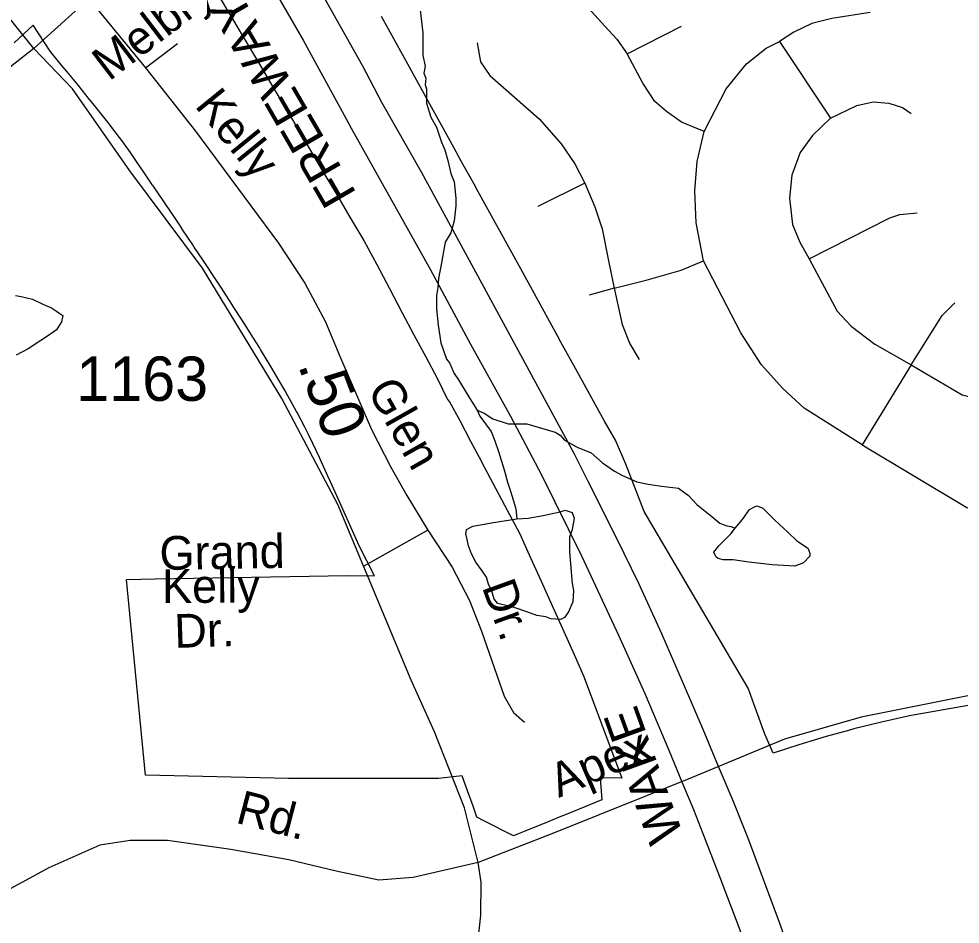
# Model space of a CAD drawing. Extents: x 2001466 to 2224147, y 644118 to 847247.
# Drawn here: x 2031746 to 2034401, y 717442 to 719993 of the extents above; entities that cross this region are included whole.
import ezdxf

# ---------------------------------------------------------------- set-up
doc = ezdxf.new("R2010")
doc.units = 0
for name, color, linetype in [('Exist Boundary Political City Limit New', 7, 'Continuous'), ('Exist Hydrographic Misc Water Feature', 7, 'Continuous'), ('Exist Road Non-System Type 51', 7, 'Continuous'), ('Exist Road Non-System Type 51 Label', 7, 'Continuous'), ('Exist Road Secondary Mileage Hundredths English Label', 7, 'Continuous'), ('Exist Road Secondary Type 51 Attributed', 7, 'Continuous'), ('Exist Road Secondary Type 51 Label', 7, 'Continuous'), ('Exist Road Secondary Type 51 Number Label', 7, 'Continuous'), ('Map Preparation Boundary City Limit Buffer Line', 7, 'Continuous'), ('Prop Road Primary Interstate Projected', 7, 'Continuous'), ('Prop Road Primary Interstate Projected Label', 7, 'Continuous')]:
    doc.layers.add(name, color=color, linetype=linetype)

msp = doc.modelspace()

# ---------------------------------------------------------------- linework, layer by layer
at = {"layer": 'Exist Boundary Political City Limit New'}
for points in [[(2032280.5, 720109.1), (2032373.6, 719951.9), (2032422.2, 719869.8), (2032458.2, 719808.9), (2032494.2, 719748.1), (2032530.2, 719687.4), (2032566.1, 719626.8), (2032602.1, 719566), (2032640.8, 719500.8), (2032680.1, 719434.3), (2032719.4, 719368.2), (2032755.6, 719300.6), (2032791.6, 719232.9), (2032827.8, 719165), (2032860.6, 719103.1), (2032893.6, 719041.1), (2032926.6, 718979.1), (2032955.1, 718920.6), (2032961, 718913.9), (2032989.5, 718860.8), (2033020.1, 718803.1), (2033050.9, 718745.4), (2033052.2, 718742.8), (2033083.4, 718684.3), (2033116.2, 718622.4), (2033151.5, 718556.2), (2033159, 718542.1), (2033185.8, 718482.6), (2033218.9, 718408.9), (2033252.1, 718335), (2033283, 718266.3), (2033312, 718202.1), (2033339, 718142.1), (2033340.8, 718137.4), (2033389.5, 718006.2), (2033446.4, 717853.5)], [(2034470.8, 718067), (2034273.5, 718031.6), (2034257.8, 718028.6), (2034179, 718011.3), (2034100.6, 717992), (2034085.5, 717987.8), (2034023, 717970.7), (2034000.8, 717963.9), (2033945.8, 717947.3), (2033873.9, 717923.4), (2033849.5, 717977.5), (2033803.1, 718107.1), (2033510.1, 718605.1), (2033457.9, 718738.3), (2033429.2, 718805.5), (2033397.9, 718859), (2033320.6, 718999.1), (2033274.9, 719082.4), (2033265.2, 719099.9), (2033200.1, 719218.1), (2033161.5, 719288.2), (2033098.9, 719402.1), (2033036.1, 719516), (2033033.8, 719520.4), (2033002.4, 719577.3), (2032994.1, 719592.2), (2032973, 719630.4), (2032943, 719684.7), (2032905.2, 719752.9), (2032847.6, 719857.1), (2032768.6, 720000)], [(2033446.4, 717853.5), (2033385.5, 717854.3), (2033385.6, 717853.2), (2033390.6, 717792.1), (2033294.5, 717753.2), (2033269.6, 717743.1), (2033234, 717728.7), (2033171, 717703.1), (2033152.9, 717696), (2033140.8, 717691.2), (2033057.8, 717733.2), (2033038.1, 717743.2), (2033028, 717774.1), (2033011.6, 717817.9), (2032996.1, 717859.8), (2032929.5, 717852.2), (2032507.2, 717852.8), (2032103.8, 717861.6), (2032050.5, 718413.5), (2032131.1, 718414.9), (2032673, 718424.2), (2032749.4, 718423.9), (2032706.5, 718507.7), (2032687.1, 718550.7), (2032656.2, 718619.7), (2032638.5, 718659.1), (2032625.4, 718688.2), (2032618, 718704.7), (2032597.2, 718750.6), (2032594.5, 718756.6), (2032575.9, 718796.4), (2032563.5, 718821.4), (2032553.2, 718842), (2032531.2, 718883.6), (2032529.5, 718886.9), (2032505.1, 718931.1), (2032497.1, 718945.1), (2032479.9, 718974.9), (2032459.6, 719009.1), (2032454.1, 719018.3), (2032428, 719061.3), (2032424.6, 719066.8), (2032401.4, 719103.9), (2032389, 719123.5), (2032374.5, 719146.4), (2032353.1, 719179.8), (2032347.4, 719188.7), (2032316.9, 719235.8), (2032292.5, 719272.6), (2032280, 719291.6), (2032265, 719314.4), (2032241.2, 719350.1), (2032237.1, 719356.2), (2032209.2, 719397.8), (2032202.1, 719408.4), (2032181.4, 719439.4), (2032163, 719466.7), (2032153.4, 719480.9), (2032125.4, 719522.3), (2032123.8, 719524.8), (2032097.2, 719563.8), (2032084.2, 719582.8), (2032068.9, 719605.4), (2032061, 719616.4), (2032044, 719640.2), (2032039.4, 719646.7), (2032008.8, 719687.2), (2032000.8, 719697.4), (2031956, 719753.8), (2031946, 719766.2), (2031914.4, 719805), (2031910.5, 719809.7), (2031882.8, 719843.7), (2031866.1, 719863.8), (2031834.9, 719901.9), (2031787.2, 719975.6), (2031733, 719925.5)]]:
    msp.add_lwpolyline(points, dxfattribs=at)
at = {"layer": 'Exist Hydrographic Misc Water Feature'}
for points in [[(2032877.9, 720017.6), (2032881.8, 719985.6), (2032885.9, 719953.6), (2032885.9, 719925.6), (2032885.9, 719889.6), (2032891.9, 719859.6), (2032888, 719839.6), (2032894.1, 719825.7), (2032892.1, 719807.6), (2032896, 719795.6), (2032896, 719755.6), (2032908.1, 719715.7), (2032924.1, 719687.7), (2032938, 719645.7), (2032948.1, 719623.7), (2032956.1, 719593.7), (2032964.1, 719557.7), (2032974.1, 719533.8), (2032978.2, 719487.7), (2032978.2, 719465.7), (2032974.1, 719423.7), (2032964.3, 719389.8), (2032948.3, 719363.8), (2032938.2, 719305.7), (2032930.2, 719261.8), (2032928.2, 719235.8), (2032924.3, 719213.8), (2032924.3, 719193.7), (2032924.3, 719175.7), (2032928.4, 719129.8), (2032936.4, 719079.8), (2032952.4, 719033.8), (2032960.4, 719023.7), (2032974.3, 718993.8), (2032986.4, 718975.8), (2032994.4, 718961.8), (2033022.5, 718915.8), (2033038.5, 718889.9)], [(2031736.6, 719213.1), (2031752.6, 719211.1), (2031784.6, 719203.1), (2031814.5, 719189.1), (2031838.5, 719179.1), (2031852.5, 719169.1), (2031862.5, 719163.1), (2031870.5, 719157.1), (2031866.6, 719139.1), (2031852.5, 719117.1), (2031832.6, 719103.1), (2031808.6, 719087.1), (2031772.5, 719063.1), (2031738.5, 719045.1)], [(2033038.5, 718889.9), (2033046.5, 718873.9), (2033078.5, 718829.9), (2033088.5, 718803.9), (2033098.6, 718773.9), (2033114.6, 718722), (2033124.4, 718687.9), (2033132.4, 718661.9), (2033140.6, 718637.9), (2033146.6, 718615.9), (2033148.6, 718603.9), (2033150.7, 718584)], [(2033038.5, 718889.9), (2033058.6, 718881.9), (2033082.6, 718865.9), (2033126.5, 718851.9), (2033138.6, 718852), (2033178.6, 718852), (2033226.5, 718838), (2033258.5, 718828), (2033272.5, 718820), (2033284.6, 718806), (2033320.4, 718786.1), (2033360.4, 718770.1), (2033392.4, 718742.1), (2033426.5, 718718.1), (2033448.6, 718706.1), (2033488.6, 718688.1), (2033520.6, 718682.1), (2033558.5, 718676.2), (2033606.5, 718670.2), (2033634.6, 718650.2), (2033658.6, 718624.3), (2033700.4, 718590.3), (2033722.6, 718572.3), (2033732.6, 718568.3), (2033742.4, 718564.3), (2033754.5, 718562.3), (2033766.4, 718558.3)], [(2033150.7, 718584), (2033182.7, 718586), (2033224.7, 718594), (2033272.7, 718604), (2033286.6, 718608.1), (2033306.7, 718602.1), (2033312.7, 718586.1), (2033306.7, 718554.1), (2033298.7, 718532.1), (2033298.7, 718492.1), (2033302.6, 718446.1), (2033306.7, 718402.1), (2033310.8, 718382.1), (2033308.8, 718350.1), (2033296.7, 718322.1), (2033284.8, 718306.1), (2033274.7, 718300.1), (2033246.8, 718302.1), (2033232.7, 718308.1), (2033206.9, 718312), (2033178.8, 718322), (2033142.7, 718334), (2033120.7, 718340), (2033104.7, 718343.9), (2033096.7, 718345.9), (2033086.7, 718357.9), (2033080.7, 718377.9), (2033070.7, 718399.9), (2033064.7, 718419.9), (2033052.9, 718438), (2033034.8, 718462), (2033022.7, 718485.9), (2033014.7, 718507.9), (2033010.6, 718525.9), (2033006.7, 718541.9), (2033008.6, 718553.9), (2033026.6, 718563.9), (2033084.6, 718574), (2033150.7, 718584)], [(2033766.4, 718558.3), (2033786.5, 718582.3), (2033806.4, 718610.3), (2033810.5, 718612.3), (2033820.6, 718618.3), (2033828.6, 718620.4), (2033844.6, 718614.3), (2033878.6, 718580.4), (2033914.5, 718546.4), (2033940.5, 718522.4), (2033964.5, 718506.4), (2033972.5, 718500.4), (2033976.4, 718486.5), (2033976.6, 718478.5), (2033958.6, 718460.5), (2033934.6, 718450.5), (2033870.6, 718454.4), (2033804.6, 718462.4), (2033760.7, 718468.3), (2033732.6, 718468.3), (2033718.7, 718472.3), (2033712.7, 718476.3), (2033706.6, 718490.2), (2033720.7, 718508.3), (2033754.5, 718542.3), (2033766.4, 718558.3)]]:
    msp.add_lwpolyline(points, dxfattribs=at)
at = {"layer": 'Exist Road Non-System Type 51'}
for points in [[(2033210.1, 720181), (2033398.7, 719972.9), (2033432.2, 719935.9), (2033462, 719894.4)], [(2031943.5, 720050), (2031788.7, 719909.3)], [(2031943.5, 720050), (2032103.3, 719854.6)], [(2034146.5, 720010.6), (2034038.9, 719994.1), (2033982.5, 719980), (2033931.4, 719955.3), (2033890.9, 719928.8)], [(2033462, 719894.4), (2033615.4, 719972)], [(2032103.3, 719854.6), (2032194.2, 719923.7)], [(2033039.1, 719925.1), (2033047.9, 719872.2), (2033074.4, 719833.4), (2033213.6, 719711.7), (2033275.3, 719641.1), (2033314.1, 719584.7), (2033342.3, 719530)], [(2033678.8, 719675.7), (2033740.5, 719795.6), (2033798.7, 719866.2), (2033853.3, 719910.3), (2033890.9, 719928.8)], [(2033890.9, 719928.8), (2034035.4, 719713.6)], [(2033678.8, 719675.7), (2033615.4, 719702.1), (2033573.1, 719732.1), (2033539.6, 719760.3), (2033506.1, 719811.5), (2033462, 719894.4)], [(2032103.3, 719854.6), (2032244.7, 719676.4), (2032478.7, 719361.3), (2032552.7, 719248.5), (2032611.6, 719139), (2032653.7, 719037.8), (2032741.2, 718835.5), (2032795.1, 718729.4), (2032840.5, 718650.2), (2032899.5, 718552.5)], [(2034035.4, 719713.6), (2034109.4, 719748.9), (2034155.3, 719759.5), (2034199.3, 719755.9), (2034238.1, 719743.6), (2034262.8, 719726)], [(2034035.4, 719713.6), (2033984.6, 719663.9), (2033949.4, 719616.2), (2033926.5, 719552.7), (2033919.4, 719487.5), (2033928.2, 719413.4), (2033948.3, 719364), (2033974.8, 719316.4)], [(2033676.9, 719310.9), (2033655.9, 719418.2), (2033652.4, 719508.1), (2033659.4, 719591), (2033678.8, 719675.7)], [(2033342.3, 719530), (2033210.1, 719464.7)], [(2033342.3, 719530), (2033370.5, 719463.3), (2033391.7, 719401.6), (2033409.3, 719311.6), (2033425.2, 719234)], [(2033974.8, 719316.4), (2034202.2, 719432.8), (2034230.4, 719441.6), (2034279.7, 719446.9)], [(2033974.8, 719316.4), (2034054.1, 719169.8), (2034092.9, 719127.5), (2034159.9, 719076.3), (2034262.1, 719018.1)], [(2033425.2, 719234), (2033515.1, 719256.9), (2033613.8, 719285.2), (2033676.9, 719310.9)], [(2034124.6, 718792.3), (2033960.7, 718896.4), (2033900.7, 718951.1), (2033840.8, 719018.1), (2033782.6, 719108.1), (2033676.9, 719310.9)], [(2033425.2, 719234), (2033354.7, 719214.6)], [(2033425.2, 719234), (2033448.1, 719131.7), (2033469.2, 719077), (2033495.7, 719032.9)], [(2034262.1, 719018.1), (2034350.2, 719157.5), (2034385.5, 719192.7)], [(2034262.1, 719018.1), (2034124.6, 718792.3)], [(2034262.1, 719018.1), (2034406.6, 718933.4), (2034427.8, 718928.2), (2034466.6, 718928.2)], [(2034124.6, 718792.3), (2034419.9, 718616.1), (2034515, 718580.8), (2034592.6, 718570.3)], [(2032899.5, 718552.5), (2032718.9, 718450.3)], [(2032899.5, 718552.5), (2032968.3, 718447.9), (2033017.1, 718353.6), (2033050.8, 718267.6), (2033114.7, 718084), (2033141.7, 718038.5), (2033171.9, 718011.6)]]:
    msp.add_lwpolyline(points, dxfattribs=at)
at = {"layer": 'Exist Road Secondary Type 51 Attributed'}
for points in [[(2031788.7, 719909.3), (2031507.9, 720259.3), (2031297.3, 720490.9), (2031251.1, 720553.9), (2031217.4, 720615.5)], [(2031788.7, 719909.3), (2031677.8, 719823.4), (2031574.1, 719735.6), (2031486.3, 719638.2), (2031381, 719443.4), (2031274.9, 719239.1), (2031137.7, 719074.6), (2030971.8, 718878.2), (2030858.5, 718755.3)], [(2033041.9, 717616.1), (2033002.8, 717770.2), (2032918.2, 717984.1), (2032852.8, 718129.4), (2032646.2, 718624.4), (2032488.3, 718922.9), (2032264.1, 719290.1), (2032059.9, 719564.8), (2031897.9, 719796.3), (2031788.7, 719909.3)], [(2033041.9, 717616.1), (2032858.4, 717573.8), (2032761.1, 717565.8), (2032641.4, 717591.4), (2032507.4, 717623.3), (2032344.7, 717652.1), (2032166, 717677.6), (2032060.7, 717677.6), (2031974.5, 717664.8), (2031830.9, 717601), (2031677.8, 717518), (2031505.5, 717457.3), (2031339.5, 717415.8), (2031071.5, 717406.2), (2030448.5, 717419), (2029724.1, 717419), (2029574.2, 717444.5), (2029427.4, 717502), (2029207.2, 717680.8), (2028967.9, 717866), (2028462.6, 718245.8), (2028319, 718362)], [(2038660.9, 717193.3), (2038576.1, 717309.1), (2038516.4, 717366.5), (2038470, 717399.6), (2038397.1, 717430.5), (2037967.9, 717557.9), (2037656, 717692), (2037212.4, 717907.5), (2036931.6, 718035.2), (2036394.8, 718169.4), (2035904.9, 718285.9), (2035688.8, 718329), (2035508.5, 718319.4), (2035286.7, 718271.5), (2034932.5, 718190.1), (2034553.6, 718111.9), (2034121.2, 718025.7), (2033905.8, 717963.4), (2033645, 717854.8), (2033254.1, 717698.4), (2033041.9, 717616.1)], [(2032996, 715727.4), (2032947, 715889.5), (2032927.8, 716009.2), (2032928.2, 716164.9), (2032954.5, 716444.3), (2032974.9, 716714.1), (2033006, 716993.5), (2033028.7, 717276.9), (2033049.5, 717466.9), (2033049.9, 717560.3), (2033041.9, 717616.1)]]:
    msp.add_lwpolyline(points, dxfattribs=at)
at = {"layer": 'Map Preparation Boundary City Limit Buffer Line'}
for points in [[(2032280.5, 720109.1), (2032373.6, 719951.9), (2032422.2, 719869.8), (2032458.2, 719808.9), (2032494.2, 719748.1), (2032530.2, 719687.4), (2032566.1, 719626.8), (2032602.1, 719566), (2032640.8, 719500.8), (2032680.1, 719434.3), (2032719.4, 719368.2), (2032755.6, 719300.6), (2032791.6, 719232.9), (2032827.8, 719165), (2032860.6, 719103.1), (2032893.6, 719041.1), (2032926.6, 718979.1), (2032955.1, 718920.6), (2032961, 718913.9), (2032989.5, 718860.8), (2033020.1, 718803.1), (2033050.9, 718745.4), (2033052.2, 718742.8), (2033083.4, 718684.3), (2033116.2, 718622.4), (2033151.5, 718556.2), (2033159, 718542.1), (2033185.8, 718482.6), (2033218.9, 718408.9), (2033252.1, 718335), (2033283, 718266.3), (2033312, 718202.1), (2033339, 718142.1), (2033340.8, 718137.4), (2033389.5, 718006.2), (2033446.4, 717853.5)], [(2034470.8, 718067), (2034273.5, 718031.6), (2034257.8, 718028.6), (2034179, 718011.3), (2034100.6, 717992), (2034085.5, 717987.8), (2034023, 717970.7), (2034000.8, 717963.9), (2033945.8, 717947.3), (2033873.9, 717923.4), (2033849.5, 717977.5), (2033803.1, 718107.1), (2033510.1, 718605.1), (2033457.9, 718738.3), (2033429.2, 718805.5), (2033397.9, 718859), (2033320.6, 718999.1), (2033274.9, 719082.4), (2033265.2, 719099.9), (2033200.1, 719218.1), (2033161.5, 719288.2), (2033098.9, 719402.1), (2033036.1, 719516), (2033033.8, 719520.4), (2033002.4, 719577.3), (2032994.1, 719592.2), (2032973, 719630.4), (2032943, 719684.7), (2032905.2, 719752.9), (2032847.6, 719857.1), (2032768.6, 720000)], [(2033446.4, 717853.5), (2033385.5, 717854.3), (2033385.6, 717853.2), (2033390.6, 717792.1), (2033294.5, 717753.2), (2033269.6, 717743.1), (2033234, 717728.7), (2033171, 717703.1), (2033152.9, 717696), (2033140.8, 717691.2), (2033057.8, 717733.2), (2033038.1, 717743.2), (2033028, 717774.1), (2033011.6, 717817.9), (2032996.1, 717859.8), (2032929.5, 717852.2), (2032507.2, 717852.8), (2032103.8, 717861.6), (2032050.5, 718413.5), (2032131.1, 718414.9), (2032673, 718424.2), (2032749.4, 718423.9), (2032706.5, 718507.7), (2032687.1, 718550.7), (2032656.2, 718619.7), (2032638.5, 718659.1), (2032625.4, 718688.2), (2032618, 718704.7), (2032597.2, 718750.6), (2032594.5, 718756.6), (2032575.9, 718796.4), (2032563.5, 718821.4), (2032553.2, 718842), (2032531.2, 718883.6), (2032529.5, 718886.9), (2032505.1, 718931.1), (2032497.1, 718945.1), (2032479.9, 718974.9), (2032459.6, 719009.1), (2032454.1, 719018.3), (2032428, 719061.3), (2032424.6, 719066.8), (2032401.4, 719103.9), (2032389, 719123.5), (2032374.5, 719146.4), (2032353.1, 719179.8), (2032347.4, 719188.7), (2032316.9, 719235.8), (2032292.5, 719272.6), (2032280, 719291.6), (2032265, 719314.4), (2032241.2, 719350.1), (2032237.1, 719356.2), (2032209.2, 719397.8), (2032202.1, 719408.4), (2032181.4, 719439.4), (2032163, 719466.7), (2032153.4, 719480.9), (2032125.4, 719522.3), (2032123.8, 719524.8), (2032097.2, 719563.8), (2032084.2, 719582.8), (2032068.9, 719605.4), (2032061, 719616.4), (2032044, 719640.2), (2032039.4, 719646.7), (2032008.8, 719687.2), (2032000.8, 719697.4), (2031956, 719753.8), (2031946, 719766.2), (2031914.4, 719805), (2031910.5, 719809.7), (2031882.8, 719843.7), (2031866.1, 719863.8), (2031834.9, 719901.9), (2031787.2, 719975.6), (2031733, 719925.5)]]:
    msp.add_lwpolyline(points, dxfattribs=at)
at = {"layer": 'Prop Road Primary Interstate Projected'}
msp.add_line((2033615.8, 717843.2), (2033648.8, 717764.8), dxfattribs=at)
for points in [[(2033719.4, 717885.8), (2033676, 717990.5), (2033620.9, 718118.8), (2033559.2, 718260.5), (2033494.6, 718402.1), (2033432.9, 718528.3), (2033351.3, 718691.4), (2033312.8, 718766.8), (2033053, 719246.7), (2032881.7, 719561), (2032769.7, 719757), (2032716.7, 719859.6), (2032535.7, 720180.7), (2032475.2, 720294), (2032444.4, 720353.1), (2032419.7, 720401.2), (2032381.5, 720486.3), (2032328.4, 720603.4), (2032282.8, 720731.6), (2032237.6, 720861.9), (2032202, 720983.2), (2032171.2, 721104.4), (2032135.6, 721292), (2032119.5, 721389)], [(2032011.2, 721348.4), (2032031.3, 721233.6), (2032040.4, 721182.3), (2032082.7, 720986.2), (2032134.8, 720809.7), (2032207.3, 720615.1), (2032261.6, 720481.6), (2032340.5, 720303.3), (2032426.8, 720143.7), (2032547.9, 719932.8), (2032663.5, 719721.9), (2032683.7, 719685.3), (2032906.2, 719287.5), (2033019.6, 719076.6), (2033133, 718873.5), (2033220.6, 718707.8), (2033333.1, 718480.3), (2033437.6, 718256.2), (2033511.6, 718091.6), (2033578.8, 717931.9), (2033615.8, 717843.2)], [(2034875.3, 714675.6), (2034795.9, 714893.9), (2034678.1, 715229.1), (2034519.3, 715666.7), (2034374.6, 716080.1), (2034258.5, 716407.7), (2034166.2, 716667.5), (2034108, 716840.2), (2033890.9, 717447.1), (2033804.3, 717681), (2033760.2, 717789.8), (2033719.4, 717885.8)], [(2033648.7, 717765.1), (2033681.6, 717680.6), (2033722.4, 717576.1), (2033779.2, 717425.8), (2033855.8, 717215.9), (2034017.8, 716761.1), (2034100.9, 716518.4), (2034173.1, 716315), (2034367.6, 715756.7), (2034449.7, 715529.2), (2034669.1, 714910.1), (2034748.3, 714685.2)]]:
    msp.add_lwpolyline(points, dxfattribs=at)

# ---------------------------------------------------------------- texts
at = {"layer": 'Exist Road Non-System Type 51 Label'}
for s, rotation, p in [('Melbry Ct.', 37.4403, (2032000.8, 719815.7)), ('Kelly', 309.1153, (2032240.3, 719747.5)), ('Glen', 299.5076, (2032726.7, 718947.6)), ('Grand', 1.0206, (2032143.9, 718439.9)), ('Kelly', 0.1373, (2032150.4, 718347.2)), ('Dr.', 289.9597, (2033051.3, 718392.7)), ('Dr.', 1.9152, (2032186.3, 718220.2))]:
    msp.add_text(s, height=95, rotation=rotation, dxfattribs=at).set_placement(p)
at = {"layer": 'Exist Road Secondary Mileage Hundredths English Label'}
msp.add_text('.50', height=125, rotation=290.5509, dxfattribs=at).set_placement((2032532.8, 719017.3))
at = {"layer": 'Exist Road Secondary Type 51 Label'}
for s, rotation, p in [('Apex', 23.2075, (2033269, 717797.4)), ('Rd.', 345.3322, (2032354.8, 717728.5))]:
    msp.add_text(s, height=95, rotation=rotation, dxfattribs=at).set_placement(p)
at = {"layer": 'Exist Road Secondary Type 51 Number Label'}
msp.add_text('1163', height=125, dxfattribs=at).set_placement((2031908.4, 718916.6))
at = {"layer": 'Prop Road Primary Interstate Projected Label'}
for s, rotation, p in [('FREEWAY', 120.1011, (2032700.1, 719500.4)), ('    WAKE', 109.9023, (2033671.7, 717552.9))]:
    msp.add_text(s, height=100, rotation=rotation, dxfattribs=at).set_placement(p)

doc.saveas('drawing.dxf')
